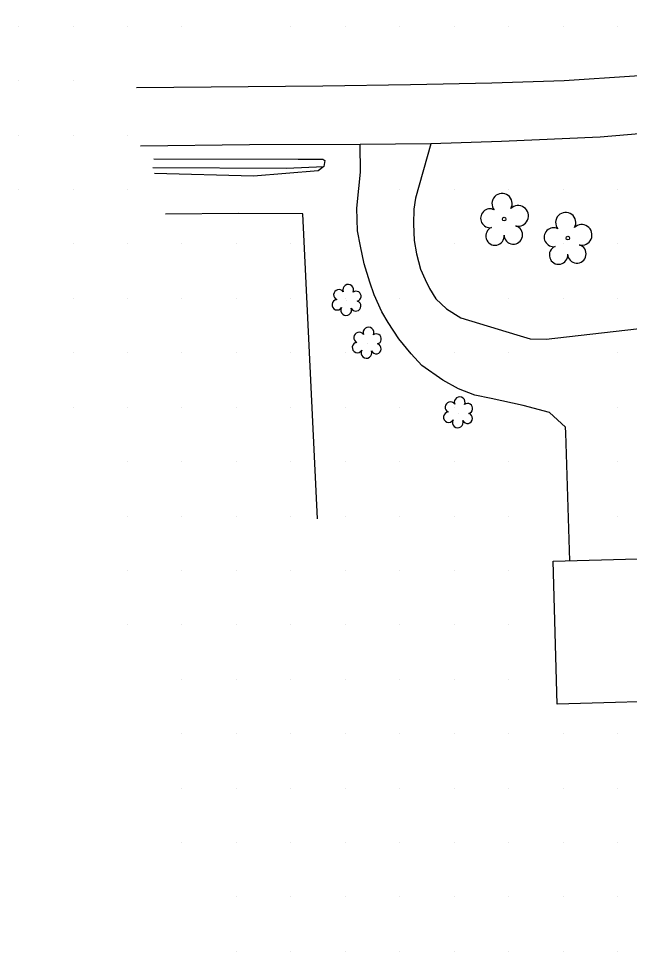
# Model space of a CAD drawing. Extents: x 1548934 to 1561348, y 809680 to 824075.
# Drawn here: x 1551410 to 1551522.1, y 811140 to 811311.4 of the extents above; entities that cross this region are included whole.
import ezdxf

# ---------------------------------------------------------------- set-up
doc = ezdxf.new("R2010")
doc.units = 0
for name, color, linetype in [('Exist Building', 7, 'Continuous'), ('Exist DTM QL2 LIDAR Elevation Point', 7, 'Continuous'), ('Exist Roads Soil', 7, 'Continuous'), ('Exist Vegetation Shrub CELL', 7, 'Continuous'), ('Exist Vegetation Tree CELL', 7, 'Continuous'), ('P_RDY_Dimension_Text', 7, 'Continuous'), ('P_RDY_Paved_Shoulder', 7, 'Continuous'), ('PH Exist DTM Breakline', 7, 'Continuous')]:
    doc.layers.add(name, color=color, linetype=linetype)

msp = doc.modelspace()

# ---------------------------------------------------------------- linework, layer by layer
at = {"layer": 'Exist Building'}
msp.add_lwpolyline([(1551508.86, 811185.48), (1551508.14, 811211.73), (1551536.94, 811212.53), (1551537.23, 811201.94), (1551540.77, 811202.04), (1551539.81, 811236.69), (1551575.46, 811237.68), (1551576.1, 811214.25), (1551584.65, 811214.49), (1551585.86, 811170.51), (1551566.52, 811169.98), (1551566.27, 811179.1), (1551541.56, 811178.42), (1551541.38, 811184.88), (1551534.56, 811184.7), (1551534.52, 811186.18)], close=True, dxfattribs=at)
at = {"layer": 'Exist DTM QL2 LIDAR Elevation Point'}
for p, q in [((1551409.97, 811310.04), (1551409.97, 811310.04)), ((1551419.97, 811310.04), (1551419.97, 811310.04)), ((1551429.97, 811310.04), (1551429.97, 811310.04)), ((1551439.97, 811310.04), (1551439.97, 811310.04)), ((1551459.98, 811310.04), (1551459.98, 811310.04)), ((1551469.98, 811310.04), (1551469.98, 811310.04)), ((1551479.98, 811310.04), (1551479.98, 811310.04)), ((1551489.98, 811310.04), (1551489.98, 811310.04)), ((1551499.98, 811310.04), (1551499.98, 811310.04)), ((1551509.98, 811310.04), (1551509.98, 811310.04)), ((1551519.98, 811310.04), (1551519.98, 811310.04)), ((1551409.97, 811300.03), (1551409.97, 811300.03)), ((1551419.97, 811300.03), (1551419.97, 811300.03)), ((1551409.97, 811290.03), (1551409.97, 811290.03)), ((1551419.97, 811290.03), (1551419.97, 811290.03)), ((1551429.97, 811290.03), (1551429.97, 811290.03)), ((1551409.97, 811280.03), (1551409.97, 811280.03)), ((1551419.97, 811280.03), (1551419.97, 811280.03)), ((1551429.97, 811280.03), (1551429.97, 811280.03)), ((1551479.98, 811280.03), (1551479.98, 811280.03)), ((1551489.98, 811280.03), (1551489.98, 811280.03)), ((1551499.98, 811280.03), (1551499.98, 811280.03)), ((1551509.98, 811280.03), (1551509.98, 811280.03)), ((1551519.98, 811280.03), (1551519.98, 811280.03)), ((1551419.97, 811270.03), (1551419.97, 811270.03)), ((1551429.97, 811270.03), (1551429.97, 811270.03)), ((1551439.97, 811270.03), (1551439.97, 811270.03)), ((1551449.97, 811270.03), (1551449.97, 811270.03)), ((1551459.98, 811270.03), (1551459.98, 811270.03)), ((1551489.98, 811270.03), (1551489.98, 811270.03)), ((1551499.98, 811270.03), (1551499.98, 811270.03)), ((1551509.98, 811270.03), (1551509.98, 811270.03)), ((1551519.98, 811270.03), (1551519.98, 811270.03)), ((1551419.97, 811260.03), (1551419.97, 811260.03)), ((1551429.97, 811260.03), (1551429.97, 811260.03)), ((1551439.97, 811260.03), (1551439.97, 811260.03)), ((1551449.97, 811260.03), (1551449.97, 811260.03)), ((1551459.98, 811260.03), (1551459.98, 811260.03)), ((1551469.98, 811260.03), (1551469.98, 811260.03)), ((1551479.98, 811260.03), (1551479.98, 811260.03)), ((1551499.98, 811260.03), (1551499.98, 811260.03)), ((1551509.98, 811260.03), (1551509.98, 811260.03)), ((1551519.98, 811260.03), (1551519.98, 811260.03)), ((1551419.97, 811250.03), (1551419.97, 811250.03)), ((1551429.97, 811250.03), (1551429.97, 811250.03)), ((1551439.97, 811250.03), (1551439.97, 811250.03)), ((1551449.97, 811250.03), (1551449.97, 811250.03)), ((1551459.98, 811250.03), (1551459.98, 811250.03)), ((1551469.98, 811250.03), (1551469.98, 811250.03)), ((1551489.98, 811250.03), (1551489.98, 811250.03)), ((1551499.98, 811250.03), (1551499.98, 811250.03)), ((1551519.98, 811250.03), (1551519.98, 811250.03)), ((1551419.97, 811240.03), (1551419.97, 811240.03)), ((1551429.97, 811240.03), (1551429.97, 811240.03)), ((1551439.97, 811240.03), (1551439.97, 811240.03)), ((1551449.97, 811240.03), (1551449.97, 811240.03)), ((1551459.98, 811240.03), (1551459.98, 811240.03)), ((1551469.98, 811240.03), (1551469.98, 811240.03)), ((1551479.98, 811240.03), (1551479.98, 811240.03)), ((1551489.98, 811240.03), (1551489.98, 811240.03)), ((1551519.98, 811240.03), (1551519.98, 811240.03)), ((1551429.97, 811230.03), (1551429.97, 811230.03)), ((1551439.97, 811230.03), (1551439.97, 811230.03)), ((1551449.97, 811230.03), (1551449.97, 811230.03)), ((1551459.98, 811230.03), (1551459.98, 811230.03)), ((1551469.98, 811230.03), (1551469.98, 811230.03)), ((1551479.98, 811230.03), (1551479.98, 811230.03)), ((1551489.98, 811230.03), (1551489.98, 811230.03)), ((1551499.98, 811230.03), (1551499.98, 811230.03)), ((1551519.98, 811230.03), (1551519.98, 811230.03)), ((1551429.97, 811220.03), (1551429.97, 811220.03)), ((1551439.97, 811220.03), (1551439.97, 811220.03)), ((1551449.97, 811220.03), (1551449.97, 811220.03)), ((1551459.98, 811220.03), (1551459.98, 811220.03)), ((1551469.98, 811220.03), (1551469.98, 811220.03)), ((1551479.98, 811220.03), (1551479.98, 811220.03)), ((1551489.98, 811220.03), (1551489.98, 811220.03)), ((1551499.98, 811220.03), (1551499.98, 811220.03)), ((1551519.98, 811220.03), (1551519.98, 811220.03)), ((1551429.97, 811210.03), (1551429.97, 811210.03)), ((1551439.97, 811210.03), (1551439.97, 811210.03)), ((1551449.97, 811210.03), (1551449.97, 811210.03)), ((1551459.98, 811210.03), (1551459.98, 811210.03)), ((1551469.98, 811210.03), (1551469.98, 811210.03)), ((1551479.98, 811210.03), (1551479.98, 811210.03)), ((1551489.98, 811210.03), (1551489.98, 811210.03)), ((1551499.98, 811210.03), (1551499.98, 811210.03)), ((1551429.97, 811200.03), (1551429.97, 811200.03)), ((1551439.97, 811200.03), (1551439.97, 811200.03)), ((1551449.97, 811200.03), (1551449.97, 811200.03)), ((1551459.98, 811200.03), (1551459.98, 811200.03)), ((1551469.98, 811200.03), (1551469.98, 811200.03)), ((1551479.98, 811200.03), (1551479.98, 811200.03)), ((1551489.98, 811200.03), (1551489.98, 811200.03)), ((1551499.98, 811200.03), (1551499.98, 811200.03)), ((1551439.97, 811190.03), (1551439.97, 811190.03)), ((1551449.97, 811190.03), (1551449.97, 811190.03)), ((1551459.98, 811190.03), (1551459.98, 811190.03)), ((1551469.98, 811190.03), (1551469.98, 811190.03)), ((1551479.98, 811190.03), (1551479.98, 811190.03)), ((1551489.98, 811190.03), (1551489.98, 811190.03)), ((1551499.98, 811190.03), (1551499.98, 811190.03)), ((1551439.97, 811180.03), (1551439.97, 811180.03)), ((1551449.97, 811180.03), (1551449.97, 811180.03)), ((1551459.98, 811180.03), (1551459.98, 811180.03)), ((1551469.98, 811180.03), (1551469.98, 811180.03)), ((1551479.98, 811180.03), (1551479.98, 811180.03)), ((1551489.98, 811180.03), (1551489.98, 811180.03)), ((1551499.98, 811180.03), (1551499.98, 811180.03)), ((1551509.98, 811180.03), (1551509.98, 811180.03)), ((1551519.98, 811180.03), (1551519.98, 811180.03)), ((1551439.97, 811170.02), (1551439.97, 811170.02)), ((1551449.97, 811170.02), (1551449.97, 811170.02)), ((1551459.98, 811170.02), (1551459.98, 811170.02)), ((1551469.98, 811170.02), (1551469.98, 811170.02)), ((1551479.98, 811170.02), (1551479.98, 811170.02)), ((1551489.98, 811170.02), (1551489.98, 811170.02)), ((1551499.98, 811170.02), (1551499.98, 811170.02)), ((1551509.98, 811170.02), (1551509.98, 811170.02)), ((1551519.98, 811170.02), (1551519.98, 811170.02)), ((1551439.97, 811160.02), (1551439.97, 811160.02)), ((1551449.97, 811160.02), (1551449.97, 811160.02)), ((1551459.98, 811160.02), (1551459.98, 811160.02)), ((1551469.98, 811160.02), (1551469.98, 811160.02)), ((1551479.98, 811160.02), (1551479.98, 811160.02)), ((1551489.98, 811160.02), (1551489.98, 811160.02)), ((1551499.98, 811160.02), (1551499.98, 811160.02)), ((1551509.98, 811160.02), (1551509.98, 811160.02)), ((1551519.98, 811160.02), (1551519.98, 811160.02)), ((1551449.97, 811150.02), (1551449.97, 811150.02)), ((1551459.98, 811150.02), (1551459.98, 811150.02)), ((1551469.98, 811150.02), (1551469.98, 811150.02)), ((1551479.98, 811150.02), (1551479.98, 811150.02)), ((1551489.98, 811150.02), (1551489.98, 811150.02)), ((1551499.98, 811150.02), (1551499.98, 811150.02)), ((1551509.98, 811150.02), (1551509.98, 811150.02)), ((1551519.98, 811150.02), (1551519.98, 811150.02)), ((1551449.97, 811140.02), (1551449.97, 811140.02)), ((1551459.98, 811140.02), (1551459.98, 811140.02)), ((1551469.98, 811140.02), (1551469.98, 811140.02)), ((1551479.98, 811140.02), (1551479.98, 811140.02)), ((1551489.98, 811140.02), (1551489.98, 811140.02)), ((1551499.98, 811140.02), (1551499.98, 811140.02)), ((1551509.98, 811140.02), (1551509.98, 811140.02)), ((1551519.98, 811140.02), (1551519.98, 811140.02))]:
    msp.add_line(p, q, dxfattribs=at)
at = {"layer": 'Exist Roads Soil'}
for points in [[(1551511.21, 811211.82), (1551510.49, 811235.34), (1551510.41, 811236.39), (1551507.47, 811239.05), (1551502.67, 811240.35), (1551496.77, 811241.6), (1551493.77, 811242.27), (1551490.79, 811243.39), (1551487.87, 811244.99), (1551484.01, 811247.68), (1551482.08, 811249.84), (1551479.78, 811252.61), (1551477.86, 811255.57), (1551476.68, 811257.54), (1551475.27, 811260.67), (1551474.46, 811263.04), (1551473.43, 811266.36), (1551472.76, 811269.64), (1551472.2, 811272.44), (1551472.11, 811276.64), (1551472.47, 811280.21), (1551472.74, 811283.24), (1551472.69, 811288.31)], [(1551485.69, 811288.46), (1551482.85, 811278.46), (1551482.58, 811276.44), (1551482.5, 811273.7), (1551482.64, 811270.65), (1551483.08, 811268.2), (1551483.81, 811265.4), (1551484.62, 811263.53), (1551485.43, 811261.83), (1551486.6, 811259.92), (1551488.57, 811258.11), (1551491.22, 811256.47), (1551501.5, 811253.33), (1551503.91, 811252.57), (1551506.85, 811252.56), (1551527.73, 811254.91)]]:
    msp.add_lwpolyline(points, dxfattribs=at)
at = {"layer": 'Exist Vegetation Shrub CELL'}
for p, q in [((1551470.28, 811259.56), (1551470.28, 811259.56)), ((1551474, 811251.7), (1551474, 811251.7)), ((1551490.76, 811238.91), (1551490.76, 811238.91))]:
    msp.add_line(p, q, dxfattribs=at)
for centre, radius, start, end in [((1551468.8, 811260.68), 0.968, 35.8908, 245.4216), ((1551470.51, 811261.6), 0.99, 334.8391, 200.4717), ((1551471.95, 811260.42), 0.929, 284.4567, 126.0861), ((1551468.48, 811258.85), 0.955, 95.1099, 327.9534), ((1551470.15, 811257.87), 0.984, 151.2797, 21.387), ((1551471.92, 811258.63), 0.937, 204.9913, 73.4601), ((1551472.51, 811252.83), 0.968, 35.8908, 245.4216), ((1551474.23, 811253.74), 0.99, 334.8391, 200.4717), ((1551475.67, 811252.57), 0.929, 284.4567, 126.0861), ((1551472.2, 811251), 0.955, 95.1099, 327.9534), ((1551475.63, 811250.77), 0.937, 204.9913, 73.4601), ((1551473.87, 811250.02), 0.984, 151.2797, 21.387), ((1551490.99, 811240.95), 0.99, 334.8391, 200.4717), ((1551489.28, 811240.03), 0.968, 35.8908, 245.4216), ((1551492.44, 811239.78), 0.929, 284.4567, 126.0861), ((1551488.96, 811238.2), 0.955, 95.1099, 327.9534), ((1551490.64, 811237.22), 0.984, 151.2797, 21.387), ((1551492.4, 811237.98), 0.937, 204.9913, 73.4601)]:
    msp.add_arc(centre, radius, start, end, dxfattribs=at)
at = {"layer": 'Exist Vegetation Tree CELL'}
for p, q in [((1551499.16, 811274.6), (1551499.16, 811274.6)), ((1551510.84, 811271.11), (1551510.84, 811271.11))]:
    msp.add_line(p, q, dxfattribs=at)
for centre in [(1551499.16, 811274.6), (1551510.84, 811271.11)]:
    msp.add_circle(centre, 0.326, dxfattribs=at)
for centre, radius, start, end in [((1551498.77, 811277.47), 1.86, 330.1651, 219.7134), ((1551501.71, 811275.18), 1.9, 257.1011, 134.1999), ((1551496.55, 811274.75), 1.73, 62.6636, 279.3457), ((1551510.46, 811273.98), 1.86, 330.1651, 219.7134), ((1551497.46, 811271.48), 1.69, 111.5671, 6.231), ((1551500.83, 811271.7), 1.7, 181.2822, 74.56), ((1551508.24, 811271.26), 1.73, 62.6636, 279.3457), ((1551513.39, 811271.69), 1.9, 257.1011, 134.1999), ((1551509.14, 811267.99), 1.69, 111.5671, 6.231), ((1551512.51, 811268.21), 1.7, 181.2822, 74.56)]:
    msp.add_arc(centre, radius, start, end, dxfattribs=at)
at = {"layer": 'P_RDY_Dimension_Text'}
msp.add_lwpolyline([(1551464.85, 811219.5), (1551462.15, 811275.55), (1551450.36, 811275.62), (1551436.94, 811275.48)], dxfattribs=at)
at = {"layer": 'P_RDY_Paved_Shoulder'}
for points in [[(1551431.6, 811298.8), (1551465.83, 811299.12), (1551481.97, 811299.33), (1551496.88, 811299.64), (1551510.18, 811300.07), (1551523.1, 811300.94), (1551539.11, 811302.01), (1551546.9, 811302.99), (1551554.28, 811304.39), (1551559.72, 811305.8), (1551564.78, 811307.53), (1551566.71, 811308.31), (1551569.35, 811310), (1551570.61, 811311.79)], [(1551646.82, 811285.2), (1551642.05, 811294.29), (1551640.08, 811297.74), (1551637.72, 811301), (1551636.21, 811302.45), (1551634.3, 811304.06), (1551631.77, 811305.85), (1551630.16, 811306.76), (1551627.75, 811307.35), (1551623.68, 811308.05), (1551617.73, 811308.27), (1551596.5, 811302.97), (1551582.23, 811299.78), (1551565.18, 811295.98), (1551551.83, 811293.21), (1551545.59, 811292.49), (1551536.15, 811291.34), (1551516.8, 811289.63), (1551498.66, 811288.84), (1551485.69, 811288.46), (1551472.69, 811288.31), (1551452.39, 811288.24), (1551432.36, 811287.99)]]:
    msp.add_lwpolyline(points, dxfattribs=at)
at = {"layer": 'PH Exist DTM Breakline'}
for points in [[(1551434.83, 811285.67), (1551461.3, 811285.59), (1551465.87, 811285.61), (1551466.23, 811285.38), (1551466.05, 811284.26)], [(1551434.59, 811284.11), (1551459.19, 811283.95), (1551466.05, 811284.26), (1551464.98, 811283.48), (1551453.08, 811282.49), (1551434.91, 811282.96)]]:
    msp.add_lwpolyline(points, dxfattribs=at)

doc.saveas('drawing.dxf')
